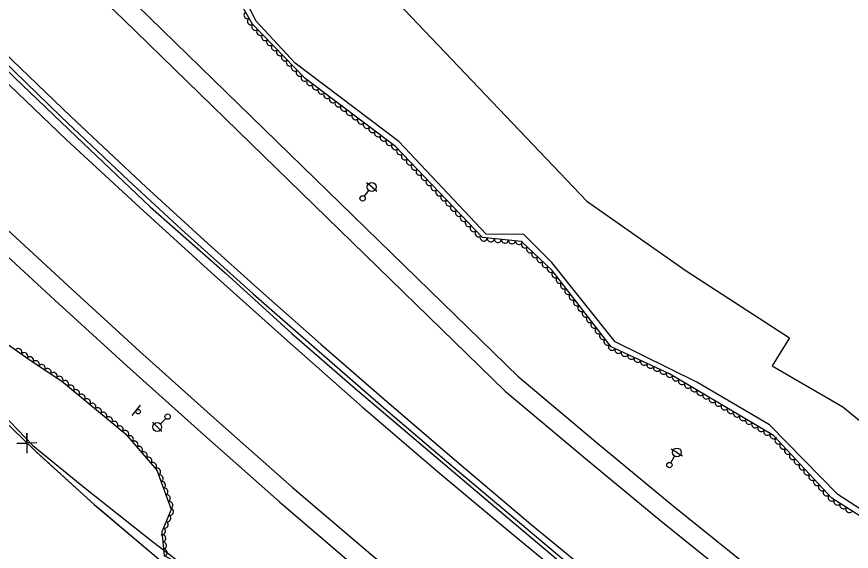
# Model space of a CAD drawing. Extents: x 1746719 to 1766531, y 631721 to 662391.
# Drawn here: x 1756562.6 to 1757033.5, y 645630.5 to 645931.8 of the extents above; entities that cross this region are included whole.
import ezdxf

# ---------------------------------------------------------------- set-up
doc = ezdxf.new("R2010")
doc.units = 0
for name, color, linetype in [('SURVEY - AERIAL SURVEY - Photo Control - Points - Elevations', 7, 'Continuous'), ('SURVEY - AERIAL SURVEY - Photo Control - Points - Locators', 7, 'Continuous'), ('SURVEY - AERIAL SURVEY - Photo Control - Points - Numbers', 7, 'Continuous'), ('SURVEY - AERIAL SURVEY - Photo Control with Text', 7, 'Continuous'), ('SURVEY - CENTERLINE - Existing Roads - Development', 7, 'Continuous'), ('SURVEY - CENTERLINE - Existing Roads Curve Text', 7, 'Continuous'), ('SURVEY - CONTROL - Grid', 7, 'Continuous'), ('SURVEY - DRAINAGE - Area Shapes - Points - Locators', 7, 'Continuous')]:
    doc.layers.add(name, color=color, linetype=linetype)

msp = doc.modelspace()

# ---------------------------------------------------------------- linework, layer by layer
at = {"layer": 'SURVEY - AERIAL SURVEY - Photo Control - Points - Elevations'}
msp.add_line((1756630.38, 645938.24), (1756845.93, 645728.74), dxfattribs=at)
for points in [[(1756083.04, 646519.77), (1756108.83, 646487.99), (1756137.7, 646452.72), (1756170.29, 646413.36), (1756202.55, 646374.9), (1756235.76, 646336.4), (1756263.42, 646304.36), (1756296.56, 646266.92), (1756329.83, 646230.01), (1756363.21, 646193.27), (1756390.81, 646163.59), (1756419.84, 646132.91), (1756452.62, 646098.97), (1756484.08, 646066.5), (1756525.88, 646024.61), (1756562.14, 645988.55), (1756596.8, 645955.24), (1756622.71, 645930.35)], [(1756502.93, 645947.08), (1756549.13, 645902.1), (1756590.66, 645862.49), (1756632.17, 645824.37), (1756672.33, 645787.7), (1756715.43, 645749.13), (1756757.44, 645711.96), (1756801.04, 645674.8), (1756840.91, 645641.49), (1756876.29, 645612.14), (1756908.61, 645585.97), (1756944.66, 645556.76), (1756985.81, 645524.02), (1757027.09, 645491.2), (1757065.26, 645461.08), (1757112.18, 645424.18), (1757155.78, 645389.59), (1757203.98, 645351.12), (1757243.49, 645318.34), (1757284.79, 645283.57), (1757319.72, 645253.76)], [(1756520.19, 645945.65), (1756555.23, 645911.97), (1756593.2, 645875.5), (1756635.63, 645835.8), (1756670.53, 645804), (1756698.49, 645778.91), (1756734.27, 645747.18), (1756769.97, 645716.22), (1756811.01, 645681.05), (1756852.73, 645645.89), (1756895.72, 645610.43), (1756935.63, 645578.29), (1756973.61, 645548.11), (1757013.49, 645516.71), (1757064.64, 645476.21), (1757112.5, 645438.8), (1757160.2, 645401.29), (1757201.56, 645367.78), (1757246.35, 645330.65), (1757286.95, 645296.25), (1757329.1, 645260.45)], [(1756421.75, 645942.95), (1756460.91, 645904.24), (1756507.5, 645858.9), (1756549.66, 645818.68), (1756591.65, 645780.12), (1756632.09, 645743.18), (1756675.55, 645704.31), (1756718.1, 645666.66), (1756762.34, 645628.94), (1756802.52, 645595.38), (1756838.25, 645565.73), (1756870.85, 645539.34), (1756907.09, 645509.98), (1756948.46, 645477.06), (1756989.84, 645444.17), (1757028.13, 645413.95), (1757074.99, 645377.09), (1757083.35, 645370.46)], [(1756413.97, 645935.17), (1756453.21, 645896.39), (1756499.86, 645850.98), (1756542.14, 645810.65), (1756584.22, 645772.01), (1756624.72, 645735.02), (1756668.23, 645696.09), (1756710.88, 645658.35), (1756755.25, 645620.53), (1756795.48, 645586.92), (1756831.28, 645557.22), (1756863.93, 645530.79), (1756900.2, 645501.4), (1756941.62, 645468.45), (1756983.01, 645435.55), (1757021.32, 645405.31), (1757068.17, 645368.46), (1757076.51, 645361.84)], [(1756845.35, 645729.27), (1756890.52, 645691.2), (1756932.99, 645656.16), (1756972.48, 645624.36), (1757010.21, 645594.39), (1757050.05, 645563.01), (1757101.12, 645522.58), (1757148.9, 645485.23), (1757197, 645447.4), (1757238.96, 645413.41), (1757284.25, 645375.87), (1757325.12, 645341.24), (1757367.29, 645305.42)], [(1756838.26, 645720.86), (1756883.47, 645682.75), (1756926.04, 645647.63), (1756965.61, 645615.77), (1757003.39, 645585.76), (1757043.23, 645554.38), (1757094.32, 645513.93), (1757142.11, 645476.57), (1757190.14, 645438.8), (1757231.99, 645404.9), (1757277.18, 645367.44), (1757318, 645332.85), (1757360.17, 645297.04)]]:
    msp.add_lwpolyline(points, dxfattribs=at)
at = {"layer": 'SURVEY - AERIAL SURVEY - Photo Control - Points - Locators'}
for points in [[(1756388.73, 646347.38), (1756884.24, 645827.93), (1756940.33, 645788.55), (1756998.66, 645750.91), (1756988.89, 645735.01), (1757028.72, 645711.99), (1757068.92, 645678.98)], [(1757053.16, 645644.94), (1757025.85, 645662.51), (1756987.31, 645701.86), (1756946.42, 645725.76), (1756900.3, 645748.64), (1756864.55, 645793.29), (1756848.73, 645809.03), (1756827.42, 645809.25), (1756778.19, 645861.43), (1756719.78, 645905.61), (1756697.53, 645929.54), (1756685.79, 645953.73)], [(1756550.09, 645712.44), (1756571.8, 645690.12), (1756601.33, 645666.08), (1756639.2, 645636.06), (1756673.02, 645610.28), (1756710.52, 645582.29), (1756741.23, 645551.31), (1756759.2, 645529.58), (1756796.35, 645492.63), (1756827.03, 645472.86), (1756872.36, 645439.21), (1756904.44, 645414.99), (1756943.58, 645383.77), (1756977.5, 645357.16), (1757013.28, 645331.26)]]:
    msp.add_lwpolyline(points, dxfattribs=at)
at = {"layer": 'SURVEY - AERIAL SURVEY - Photo Control - Points - Numbers'}
for points in [[(1756521.89, 645935.44), (1756561.39, 645897.49), (1756596.47, 645864.07), (1756637.95, 645824.65), (1756680.19, 645787.47), (1756717.81, 645753.34), (1756753.33, 645722.42), (1756799.28, 645683.57), (1756839.74, 645649.38), (1756877.79, 645617.19), (1756917.49, 645584.46), (1756948.89, 645559.79), (1756986.82, 645528.9), (1757027.26, 645497.56), (1757063.14, 645468.7), (1757102.43, 645438.73), (1757134.3, 645413.92), (1757171.9, 645384.09), (1757209.5, 645353.81), (1757247.4, 645322.51), (1757278.39, 645295.74), (1757314.93, 645264.45), (1757323.62, 645256.72)], [(1756547.68, 645914.17), (1756587.71, 645875.44), (1756625.65, 645839.47), (1756655.57, 645811.91), (1756695.99, 645775.64), (1756730.4, 645745.48), (1756771.16, 645710.28), (1756805.22, 645681.09), (1756845.17, 645647.77), (1756885.53, 645613.73), (1756927.96, 645579.65), (1756961.93, 645552.61), (1756993.97, 645527), (1757028.08, 645500.44), (1757059.79, 645475.07), (1757101.49, 645442.54), (1757128.52, 645421.75), (1757170.88, 645387.78), (1757207.89, 645357.47), (1757233.48, 645336.47), (1757257.7, 645316.15), (1757285.19, 645293.46), (1757314.32, 645268.1), (1757325.84, 645258.19)]]:
    msp.add_lwpolyline(points, dxfattribs=at)
at = {"layer": 'SURVEY - AERIAL SURVEY - Photo Control with Text'}
for points in [[(1757435.56, 645336.21), (1757393.26, 645363.83), (1757325.18, 645416.52), (1757271.74, 645457.62), (1757240.37, 645479.15), (1757204.56, 645508.64), (1757206.91, 645523.44), (1757214.81, 645528.99), (1757192.59, 645546.41), (1757171.28, 645547.58), (1757132.62, 645579.93), (1757097.24, 645608.79), (1757052.39, 645641.54), (1757022.55, 645660.45), (1756989.65, 645695.77), (1756930.89, 645730.56), (1756898.03, 645745.84), (1756864.73, 645788.87), (1756847.34, 645805.21), (1756825.4, 645807.32), (1756776.27, 645858.62), (1756725.31, 645897.06), (1756695.58, 645927.68), (1756681.41, 645952.8)], [(1756541.19, 645758.55), (1756570.86, 645737.8), (1756588.08, 645726.41), (1756624.02, 645696.68), (1756641.65, 645676.23), (1756649.71, 645654.13), (1756644.53, 645641.54), (1756645.84, 645628.09), (1756676.81, 645611.16), (1756716.3, 645582.92), (1756764.65, 645530.36), (1756784.32, 645532.23), (1756791.16, 645524.09), (1756797.26, 645507.27), (1756803.07, 645495.93), (1756843.04, 645466.64), (1756877.66, 645439.2), (1756932.13, 645398.51), (1756991.02, 645352.6), (1757033.47, 645318.61)]]:
    msp.add_lwpolyline(points, dxfattribs=at)
for centre, major_axis in [((1756692.76, 645932.68), (-0.98, 1.74)), ((1756694.73, 645929.19), (-0.98, 1.74)), ((1756697.16, 645926.06), (-1.39, 1.43)), ((1756699.94, 645923.19), (-1.39, 1.43)), ((1756702.73, 645920.32), (-1.39, 1.43)), ((1756705.52, 645917.45), (-1.39, 1.43)), ((1756708.3, 645914.58), (-1.39, 1.43)), ((1756711.09, 645911.71), (-1.39, 1.43)), ((1756713.88, 645908.84), (-1.39, 1.43)), ((1756716.66, 645905.97), (-1.39, 1.43)), ((1756719.45, 645903.1), (-1.39, 1.43)), ((1756722.24, 645900.23), (-1.39, 1.43)), ((1756725.02, 645897.36), (-1.39, 1.43)), ((1756728.17, 645894.9), (-1.6, 1.2)), ((1756731.37, 645892.49), (-1.6, 1.2)), ((1756734.56, 645890.09), (-1.6, 1.2)), ((1756737.75, 645887.68), (-1.6, 1.2)), ((1756740.95, 645885.27), (-1.6, 1.2)), ((1756744.14, 645882.86), (-1.6, 1.2)), ((1756747.33, 645880.45), (-1.6, 1.2)), ((1756750.53, 645878.04), (-1.6, 1.2)), ((1756753.72, 645875.63), (-1.6, 1.2)), ((1756756.91, 645873.22), (-1.6, 1.2)), ((1756760.11, 645870.81), (-1.6, 1.2)), ((1756763.3, 645868.41), (-1.6, 1.2)), ((1756766.49, 645866), (-1.6, 1.2)), ((1756769.69, 645863.59), (-1.6, 1.2)), ((1756772.88, 645861.18), (-1.6, 1.2)), ((1756776.07, 645858.77), (-1.6, 1.2)), ((1756778.87, 645855.91), (-1.38, 1.44)), ((1756781.63, 645853.02), (-1.38, 1.44)), ((1756784.4, 645850.13), (-1.38, 1.44)), ((1756787.17, 645847.24), (-1.38, 1.44)), ((1756789.93, 645844.36), (-1.38, 1.44)), ((1756792.7, 645841.47), (-1.38, 1.44)), ((1756795.47, 645838.58), (-1.38, 1.44)), ((1756798.23, 645835.69), (-1.38, 1.44)), ((1756801, 645832.8), (-1.38, 1.44)), ((1756803.77, 645829.91), (-1.38, 1.44)), ((1756806.53, 645827.02), (-1.38, 1.44)), ((1756809.3, 645824.13), (-1.38, 1.44)), ((1756812.07, 645821.24), (-1.38, 1.44)), ((1756814.83, 645818.35), (-1.38, 1.44)), ((1756817.6, 645815.47), (-1.38, 1.44)), ((1756820.37, 645812.58), (-1.38, 1.44)), ((1756823.13, 645809.69), (-1.38, 1.44)), ((1756826.12, 645807.25), (-1.99, 0.19)), ((1756830.1, 645806.87), (-1.99, 0.19)), ((1756834.08, 645806.48), (-1.99, 0.19)), ((1756838.06, 645806.1), (-1.99, 0.19)), ((1756842.04, 645805.72), (-1.99, 0.19)), ((1756846.03, 645805.34), (-1.99, 0.19)), ((1756849.29, 645803.38), (-1.46, 1.37)), ((1756852.21, 645800.64), (-1.46, 1.37)), ((1756855.12, 645797.9), (-1.46, 1.37)), ((1756858.04, 645795.16), (-1.46, 1.37)), ((1756860.95, 645792.42), (-1.46, 1.37)), ((1756863.87, 645789.68), (-1.46, 1.37)), ((1756866.45, 645786.64), (-1.22, 1.58)), ((1756868.9, 645783.48), (-1.22, 1.58)), ((1756871.35, 645780.32), (-1.22, 1.58)), ((1756873.8, 645777.15), (-1.22, 1.58)), ((1756876.24, 645773.99), (-1.22, 1.58)), ((1756878.69, 645770.83), (-1.22, 1.58)), ((1756881.14, 645767.66), (-1.22, 1.58)), ((1756883.59, 645764.5), (-1.22, 1.58)), ((1756886.04, 645761.34), (-1.22, 1.58)), ((1756888.48, 645758.17), (-1.22, 1.58)), ((1756890.93, 645755.01), (-1.22, 1.58)), ((1756893.38, 645751.85), (-1.22, 1.58)), ((1756895.83, 645748.68), (-1.22, 1.58)), ((1756898.4, 645745.67), (-1.81, 0.84)), ((1756563.61, 645742.86), (1.64, -1.15)), ((1756566.89, 645740.57), (1.64, -1.15)), ((1756902.02, 645743.98), (-1.81, 0.84)), ((1756905.65, 645742.29), (-1.81, 0.84)), ((1756570.17, 645738.28), (1.64, -1.15)), ((1756573.49, 645736.05), (1.67, -1.1)), ((1756909.28, 645740.61), (-1.81, 0.84)), ((1756912.9, 645738.92), (-1.81, 0.84)), ((1756916.53, 645737.23), (-1.81, 0.84)), ((1756576.83, 645733.85), (1.67, -1.1)), ((1756580.17, 645731.64), (1.67, -1.1)), ((1756920.16, 645735.55), (-1.81, 0.84)), ((1756923.78, 645733.86), (-1.81, 0.84)), ((1756927.41, 645732.18), (-1.81, 0.84)), ((1756583.5, 645729.43), (1.67, -1.1)), ((1756586.84, 645727.23), (1.67, -1.1)), ((1756931.03, 645730.47), (-1.72, 1.02)), ((1756934.47, 645728.44), (-1.72, 1.02)), ((1756590.02, 645724.81), (1.54, -1.27)), ((1756593.1, 645722.26), (1.54, -1.27)), ((1756937.92, 645726.4), (-1.72, 1.02)), ((1756941.36, 645724.36), (-1.72, 1.02)), ((1756944.8, 645722.32), (-1.72, 1.02)), ((1756596.18, 645719.71), (1.54, -1.27)), ((1756599.26, 645717.16), (1.54, -1.27)), ((1756948.24, 645720.29), (-1.72, 1.02)), ((1756951.68, 645718.25), (-1.72, 1.02)), ((1756602.35, 645714.61), (1.54, -1.27)), ((1756605.43, 645712.06), (1.54, -1.27)), ((1756955.13, 645716.21), (-1.72, 1.02)), ((1756958.57, 645714.17), (-1.72, 1.02)), ((1756608.51, 645709.51), (1.54, -1.27)), ((1756611.59, 645706.96), (1.54, -1.27)), ((1756962.01, 645712.14), (-1.72, 1.02)), ((1756965.45, 645710.1), (-1.72, 1.02)), ((1756968.89, 645708.06), (-1.72, 1.02)), ((1756614.67, 645704.41), (1.54, -1.27)), ((1756972.34, 645706.02), (-1.72, 1.02)), ((1756975.78, 645703.98), (-1.72, 1.02)), ((1756617.76, 645701.86), (1.54, -1.27)), ((1756620.84, 645699.31), (1.54, -1.27)), ((1756979.22, 645701.95), (-1.72, 1.02)), ((1756982.66, 645699.91), (-1.72, 1.02)), ((1756623.92, 645696.76), (1.54, -1.27)), ((1756626.55, 645693.75), (1.31, -1.51)), ((1756986.1, 645697.87), (-1.72, 1.02)), ((1756989.55, 645695.83), (-1.72, 1.02)), ((1756629.16, 645690.72), (1.31, -1.51)), ((1756992.3, 645692.93), (-1.36, 1.46)), ((1756995.02, 645690.01), (-1.36, 1.46)), ((1756631.77, 645687.69), (1.31, -1.51)), ((1756634.38, 645684.66), (1.31, -1.51)), ((1756997.75, 645687.08), (-1.36, 1.46)), ((1757000.47, 645684.15), (-1.36, 1.46)), ((1756637, 645681.63), (1.31, -1.51)), ((1756639.61, 645678.6), (1.31, -1.51)), ((1757003.2, 645681.23), (-1.36, 1.46)), ((1756641.95, 645675.41), (0.68, -1.88)), ((1757005.93, 645678.3), (-1.36, 1.46)), ((1757008.65, 645675.37), (-1.36, 1.46)), ((1756643.32, 645671.65), (0.68, -1.88)), ((1757011.38, 645672.45), (-1.36, 1.46)), ((1756644.69, 645667.9), (0.68, -1.88)), ((1757014.11, 645669.52), (-1.36, 1.46)), ((1757016.83, 645666.59), (-1.36, 1.46)), ((1756646.06, 645664.14), (0.68, -1.88)), ((1756647.43, 645660.38), (0.68, -1.88)), ((1757019.56, 645663.66), (-1.36, 1.46)), ((1757022.28, 645660.74), (-1.36, 1.46)), ((1756648.8, 645656.62), (0.68, -1.88)), ((1757025.6, 645658.52), (-1.69, 1.07)), ((1757028.98, 645656.38), (-1.69, 1.07)), ((1756649.19, 645652.88), (-0.76, -1.85)), ((1757032.36, 645654.24), (-1.69, 1.07)), ((1756647.67, 645649.18), (-0.76, -1.85)), ((1756644.63, 645641.79), (-0.76, -1.85)), ((1756646.15, 645645.48), (-0.76, -1.85)), ((1756644.89, 645637.82), (0.19, -1.99)), ((1756645.28, 645633.84), (0.19, -1.99)), ((1756645.67, 645629.86), (0.19, -1.99))]:
    msp.add_ellipse(centre, major_axis=major_axis, ratio=0.940188, start_param=0, end_param=3.141593, dxfattribs=at)
at = {"layer": 'SURVEY - CENTERLINE - Existing Roads - Development'}
for p, q in [((1756762.93, 645835.86), (1756759.99, 645838.18)), ((1756758.74, 645830.56), (1756761.38, 645833.9)), ((1756762.93, 645835.86), (1756765.87, 645833.53)), ((1756646.72, 645705.36), (1756643.7, 645702.37)), ((1756641.92, 645700.61), (1756639.29, 645703.28)), ((1756641.92, 645700.61), (1756644.56, 645697.95)), ((1756935.08, 645686.24), (1756931.86, 645688.16)), ((1756935.08, 645686.24), (1756938.31, 645684.33)), ((1756931.63, 645680.44), (1756933.81, 645684.09))]:
    msp.add_line(p, q, dxfattribs=at)
for centre, radius in [((1756762.93, 645835.86), 2.5), ((1756757.81, 645829.39), 1.5), ((1756647.79, 645706.42), 1.5), ((1756641.92, 645700.61), 2.5), ((1756935.08, 645686.24), 2.5), ((1756930.87, 645679.15), 1.5)]:
    msp.add_circle(centre, radius, dxfattribs=at)
at = {"layer": 'SURVEY - CENTERLINE - Existing Roads Curve Text'}
for points in [[(1756534.38, 645724.44), (1756572.78, 645687.34), (1756606.42, 645656.97), (1756642.59, 645626.33), (1756680.3, 645594.53), (1756710.11, 645570.08), (1756750.31, 645532.9), (1756781.36, 645506.93), (1756810.15, 645484.9), (1756857.34, 645449.39), (1756902.81, 645415.08), (1756939.29, 645386.24), (1756981.99, 645353.56), (1757018.38, 645325.87), (1757055.09, 645298.48), (1757089.59, 645271.11), (1757117.79, 645247.93), (1757145.93, 645224.93), (1757177.74, 645198.41), (1757205.87, 645174.42)], [(1756573.95, 645691.63), (1756562.71, 645691.37), (1756568.36, 645691.47), (1756568.27, 645697.12), (1756568.39, 645685.88)], [(1756573.78, 645686.43), (1756606.42, 645656.97), (1756608.28, 645655.4)], [(1756608.28, 645655.4), (1756642.59, 645626.33), (1756646.44, 645623.09)]]:
    msp.add_lwpolyline(points, dxfattribs=at)
at = {"layer": 'SURVEY - CONTROL - Grid'}
msp.add_line((1756627.84, 645707.08), (1756632.55, 645712.92), dxfattribs=at)
msp.add_circle((1756631.16, 645709.24), 1.25, dxfattribs=at)
at = {"layer": 'SURVEY - DRAINAGE - Area Shapes - Points - Locators'}
msp.add_line((1756622.71, 645930.35), (1756838.26, 645720.85), dxfattribs=at)

doc.saveas('drawing.dxf')
